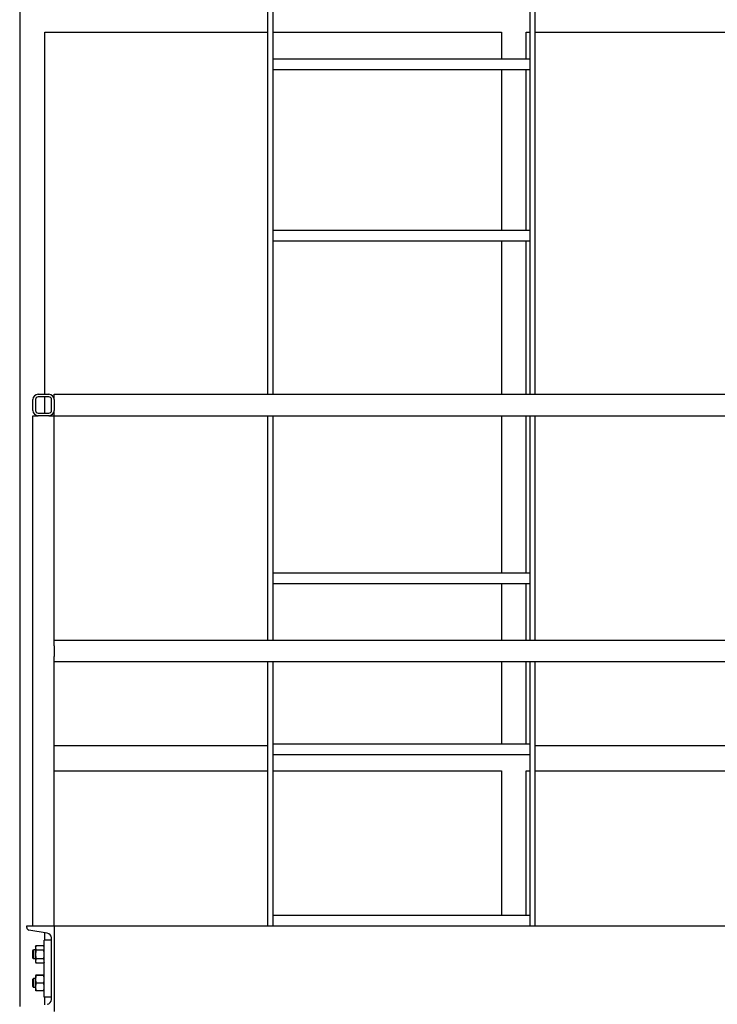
# Model space of a CAD drawing. Header units: inches. Extents: x 18 to 846, y -67 to 561.
# Tile 542 of 656: x 662 to 710, y 187 to 256. Entities that reach past the tile are written whole.
import ezdxf

# ---------------------------------------------------------------- set-up
doc = ezdxf.new("R2010")
doc.units = ezdxf.units.IN
doc.header["$LTSCALE"] = 24
doc.header["$MEASUREMENT"] = 0
doc.layers.add('Visible (ANSI)', color=7, linetype='Continuous', lineweight=30)

msp = doc.modelspace()

# ---------------------------------------------------------------- linework, layer by layer
at = {"layer": 'Visible (ANSI)'}
for p, q in [((661.5808, 256.91786), (661.5808, 186.90687)), ((678.9558, 256.9822), (678.9558, 229.79286)), ((679.3308, 229.79286), (679.3308, 256.9822)), ((697.3308, 256.9822), (697.3308, 229.79286)), ((697.7058, 229.79286), (697.7058, 256.9822)), ((663.3308, 255.16786), (678.9558, 255.16786)), ((663.3308, 229.79286), (663.3308, 255.16786)), ((679.3308, 255.16786), (695.3308, 255.16786)), ((695.3308, 255.16786), (695.3308, 253.29286)), ((697.0808, 255.16786), (697.3308, 255.16786)), ((697.0808, 253.29286), (697.0808, 255.16786)), ((697.7058, 255.16786), (764.0808, 255.16786)), ((679.3308, 253.29286), (697.3308, 253.29286)), ((679.3308, 252.54286), (697.3308, 252.54286)), ((695.3308, 252.54286), (695.3308, 241.29286)), ((697.0808, 241.29286), (697.0808, 252.54286)), ((679.3308, 241.29286), (697.3308, 241.29286)), ((679.3308, 240.54286), (697.3308, 240.54286)), ((695.3308, 240.54286), (695.3308, 229.79286)), ((697.0808, 229.79286), (697.0808, 240.54286)), ((662.8758, 229.79286), (663.6258, 229.79286)), ((664.0008, 229.79286), (741.7508, 229.79286)), ((664.0008, 229.41786), (664.0008, 229.79286)), ((662.5008, 228.66786), (662.5008, 229.41786)), ((662.6883, 229.41786), (662.6883, 228.66786)), ((663.6258, 229.60536), (662.8758, 229.60536)), ((663.3308, 228.48036), (663.3308, 229.60536)), ((663.8133, 228.66786), (663.8133, 229.41786)), ((664.0008, 229.41786), (664.0008, 228.66786)), ((664.0008, 229.41786), (664.0008, 228.66786)), ((662.8758, 228.48036), (663.6258, 228.48036)), ((664.0008, 228.29286), (664.0008, 228.66786)), ((662.5008, 228.29286), (662.8758, 228.29286)), ((662.5008, 192.54286), (662.5008, 228.29286)), ((663.6258, 228.29286), (662.8758, 228.29286)), ((663.6258, 228.29286), (662.8758, 228.29286)), ((663.6258, 228.29286), (664.0008, 228.29286)), ((664.0008, 212.54286), (664.0008, 228.29286)), ((664.0008, 228.29286), (741.0008, 228.29286)), ((678.9558, 228.29286), (678.9558, 212.54286)), ((679.3308, 212.54286), (679.3308, 228.29286)), ((695.3308, 228.29286), (695.3308, 217.29286)), ((697.0808, 217.29286), (697.0808, 228.29286)), ((697.3308, 228.29286), (697.3308, 212.54286)), ((697.7058, 212.54286), (697.7058, 228.29286)), ((679.3308, 217.29286), (697.3308, 217.29286)), ((679.3308, 216.54286), (697.3308, 216.54286)), ((695.3308, 216.54286), (695.3308, 212.54286)), ((697.0808, 212.54286), (697.0808, 216.54286)), ((741.0008, 212.54286), (664.0008, 212.54286)), ((664.0008, 212.16786), (664.0008, 212.54286)), ((664.0008, 212.16786), (664.0008, 211.41786)), ((664.0008, 211.04286), (664.0008, 211.41786)), ((664.0008, 192.54286), (664.0008, 211.04286)), ((741.0008, 211.04286), (664.0008, 211.04286)), ((678.9558, 211.04286), (678.9558, 192.54286)), ((679.3308, 192.54286), (679.3308, 211.04286)), ((695.3308, 211.04286), (695.3308, 205.29286)), ((697.0808, 205.29286), (697.0808, 211.04286)), ((697.3308, 211.04286), (697.3308, 192.54286)), ((697.7058, 192.54286), (697.7058, 211.04286)), ((678.9558, 205.16786), (664.0008, 205.16786)), ((679.3308, 205.29286), (697.3308, 205.29286)), ((741.0008, 205.16786), (697.7058, 205.16786)), ((679.3308, 204.54286), (697.3308, 204.54286)), ((664.0008, 203.41786), (678.9558, 203.41786)), ((679.3308, 203.41786), (695.3308, 203.41786)), ((695.3308, 203.41786), (695.3308, 193.29286)), ((697.0808, 203.41786), (697.3308, 203.41786)), ((697.0808, 193.29286), (697.0808, 203.41786)), ((697.7058, 203.41786), (741.0008, 203.41786)), ((679.3308, 193.29286), (697.3308, 193.29286)), ((662.0808, 192.42185), (662.0808, 192.54286)), ((662.0808, 192.54286), (664.0008, 192.54286)), ((664.0008, 192.54286), (664.0008, 186.54286)), ((664.0008, 192.54286), (744.97047, 192.54286)), ((664.0008, 192.54286), (664.0008, 192.42185)), ((663.51442, 192.03676), (662.224, 192.2527)), ((663.3308, 191.54286), (663.3308, 192.06749)), ((662.6918, 191.07386), (662.73011, 191.15601)), ((663.2625, 191.15601), (662.73011, 191.15601)), ((663.3008, 191.07386), (663.2625, 191.15601)), ((663.3008, 187.54286), (663.3008, 191.54286)), ((663.8008, 191.54286), (663.3008, 191.54286)), ((663.8008, 187.38726), (663.8008, 191.69846)), ((662.5008, 190.7996), (662.55488, 190.85536)), ((662.5008, 190.28613), (662.5008, 190.7996)), ((662.55488, 190.85536), (662.55488, 190.23036)), ((662.6918, 190.85536), (662.55488, 190.85536)), ((662.6918, 191.07386), (662.6918, 191.00272)), ((662.6918, 191.00272), (662.6918, 190.54286)), ((662.6918, 190.54286), (662.6918, 190.08301)), ((663.2625, 190.84944), (662.73011, 190.84944)), ((662.5008, 190.28613), (662.55488, 190.23036)), ((662.6918, 190.23036), (662.55488, 190.23036)), ((662.6918, 190.08301), (662.6918, 190.01186)), ((662.6918, 190.01186), (662.73011, 189.92972)), ((663.2625, 190.23629), (662.73011, 190.23629)), ((663.2625, 189.92972), (662.73011, 189.92972)), ((663.3008, 190.01186), (663.2625, 189.92972)), ((662.6918, 189.07386), (662.6919, 189.07407)), ((662.6918, 189.07386), (662.6918, 189.07366)), ((662.6918, 189.07366), (662.6918, 188.79548)), ((663.2625, 189.08218), (662.73011, 189.08218)), ((663.2625, 189.06514), (662.73011, 189.06514)), ((663.3008, 189.07386), (663.30071, 189.07407)), ((662.5008, 188.7996), (662.55488, 188.85536)), ((662.5008, 188.28613), (662.5008, 188.7996)), ((662.55488, 188.85536), (662.55488, 188.23036)), ((662.6918, 188.85536), (662.55488, 188.85536)), ((662.6918, 188.79548), (662.6918, 188.26469)), ((663.2625, 188.52583), (662.73011, 188.52583)), ((662.5008, 188.28613), (662.55488, 188.23036)), ((662.6918, 188.23036), (662.55488, 188.23036)), ((662.6918, 188.26469), (662.6918, 188.01186)), ((662.6918, 188.01186), (662.6919, 188.01166)), ((663.2625, 188.00355), (662.73011, 188.00355)), ((663.3008, 188.01186), (663.30071, 188.01166)), ((663.8008, 187.54286), (663.3008, 187.54286)), ((663.3308, 187.01824), (663.3308, 187.54286))]:
    msp.add_line(p, q, dxfattribs=at)
for centre, radius, start, end in [((662.8758, 229.41786), 0.375, 90, 180), ((663.6258, 229.41786), 0.375, 0, 90), ((662.8758, 229.41786), 0.1875, 90, 180), ((663.6258, 229.41786), 0.1875, 0, 90), ((662.8758, 228.66786), 0.375, 180, 270), ((662.8758, 228.66786), 0.1875, 180, 270), ((663.6258, 228.66786), 0.1875, 270, 0), ((663.6258, 228.66786), 0.375, 270, 0), ((662.2523, 192.42185), 0.1715, 180, 260.5), ((663.4578, 191.69846), 0.343, 0, 80.5), ((663.4578, 187.38726), 0.343, 279.5, 0)]:
    msp.add_arc(centre, radius, start, end, dxfattribs=at)
for points, weights in [([(662.73011, 191.15601), (662.6918, 191.07386), (662.6918, 191.00272)], [1, 1.0379548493, 1]), ([(663.3008, 191.00272), (663.3008, 191.07386), (663.2625, 191.15601)], [1, 1.0379548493, 1]), ([(662.6918, 191.00272), (662.6918, 190.93158), (662.73011, 190.84944)], [1, 1.0379548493, 1]), ([(662.73011, 190.84944), (662.6918, 190.68515), (662.6918, 190.54286)], [1, 1.0379548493, 1]), ([(662.6918, 190.54286), (662.6918, 190.40058), (662.73011, 190.23629)], [1, 1.0379548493, 1]), ([(663.2625, 190.84944), (663.3008, 190.93158), (663.3008, 191.00272)], [1, 1.0379548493, 1]), ([(663.3008, 190.54286), (663.3008, 190.68515), (663.2625, 190.84944)], [1, 1.0379548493, 1]), ([(663.2625, 190.23629), (663.3008, 190.40058), (663.3008, 190.54286)], [1, 1.0379548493, 1]), ([(662.73011, 190.23629), (662.6918, 190.15415), (662.6918, 190.08301)], [1, 1.0379548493, 1]), ([(662.6918, 190.08301), (662.6918, 190.01186), (662.73011, 189.92972)], [1, 1.0379548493, 1]), ([(663.3008, 190.08301), (663.3008, 190.15415), (663.2625, 190.23629)], [1, 1.0379548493, 1]), ([(663.2625, 189.92972), (663.3008, 190.01186), (663.3008, 190.08301)], [1, 1.0379548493, 1]), ([(662.73011, 189.08218), (662.6918, 189.07761), (662.6918, 189.07366)], [1, 1.0379548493, 1]), ([(662.6918, 189.07366), (662.6918, 189.06971), (662.73011, 189.06514)], [1, 1.0379548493, 1]), ([(662.73011, 189.06514), (662.6918, 188.92063), (662.6918, 188.79548)], [1, 1.0379548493, 1]), ([(663.3008, 189.07366), (663.3008, 189.07761), (663.2625, 189.08218)], [1, 1.0379548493, 1]), ([(663.2625, 189.06514), (663.3008, 189.06971), (663.3008, 189.07366)], [1, 1.0379548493, 1]), ([(663.3008, 188.79548), (663.3008, 188.92063), (663.2625, 189.06514)], [1, 1.0379548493, 1]), ([(662.6918, 188.79548), (662.6918, 188.67034), (662.73011, 188.52583)], [1, 1.0379548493, 1]), ([(662.73011, 188.52583), (662.6918, 188.38588), (662.6918, 188.26469)], [1, 1.0379548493, 1]), ([(663.2625, 188.52583), (663.3008, 188.67034), (663.3008, 188.79548)], [1, 1.0379548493, 1]), ([(663.3008, 188.26469), (663.3008, 188.38588), (663.2625, 188.52583)], [1, 1.0379548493, 1]), ([(662.6918, 188.26469), (662.6918, 188.14349), (662.73011, 188.00355)], [1, 1.0379548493, 1]), ([(662.73011, 188.00355), (662.69366, 188.0079), (662.6919, 188.01166)], [1, 1.03605488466, 1.00360971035]), ([(663.2625, 188.00355), (663.3008, 188.14349), (663.3008, 188.26469)], [1, 1.0379548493, 1]), ([(663.30071, 188.01166), (663.29895, 188.0079), (663.2625, 188.00355)], [1.00360971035, 1.03605488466, 1])]:
    msp.add_rational_spline(points, weights, degree=2, dxfattribs=at)

doc.saveas('drawing.dxf')
